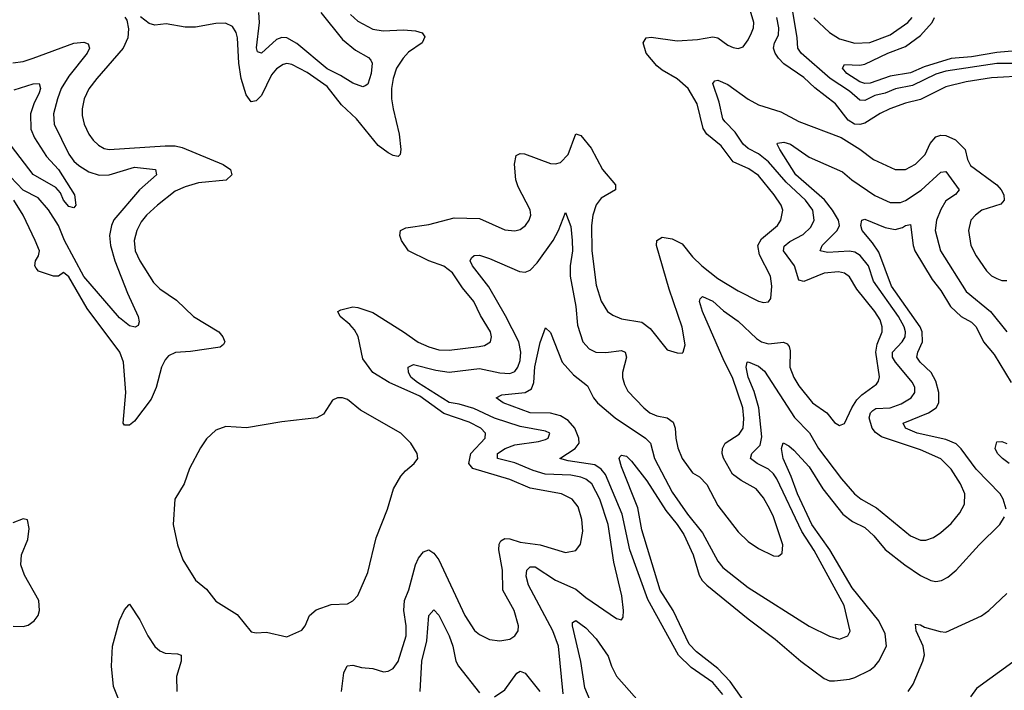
# Model space of a CAD drawing. Header units: inches. Extents: x 1843162 to 1959474, y 907081 to 1016326.
# Tile 403 of 656: x 1903517 to 1907400, y 953815 to 956462. Entities that reach past the tile are written whole.
import ezdxf

# ---------------------------------------------------------------- set-up
doc = ezdxf.new("R2010")
doc.units = ezdxf.units.IN
doc.header["$MEASUREMENT"] = 0
doc.layers.add('B9905', color=7, linetype='Continuous')

msp = doc.modelspace()

# ---------------------------------------------------------------- linework, layer by layer
at = {"layer": 'B9905', "color": 5}
for points, elevation in [([(1904785.4, 953810), (1904795.8, 953884.2), (1904807.7, 953912.3), (1904830, 953914.3), (1904865.2, 953905.2), (1904910, 953900.7), (1904951.4, 953888.6), (1904970, 953890.2), (1904990, 953902), (1905010, 953928.5), (1905041, 954030), (1905041.2, 954070), (1905031.8, 954130), (1905034, 954170), (1905051.4, 954211.4), (1905078.3, 954310), (1905090, 954336.1), (1905110, 954361.5), (1905130, 954369), (1905150, 954356.5), (1905170, 954330.3), (1905272.6, 954110), (1905310, 954051.6), (1905330, 954035.6), (1905370, 954016), (1905410, 954010.3), (1905450, 954017.6), (1905469.4, 954030), (1905482.4, 954050), (1905484.4, 954070), (1905467, 954130), (1905422.1, 954210), (1905420.9, 954290), (1905406.7, 954370), (1905408.2, 954391.8), (1905415, 954405), (1905430, 954414.3), (1905450, 954412.4), (1905490, 954400.1), (1905570, 954389), (1905670, 954359.7), (1905710, 954367.6), (1905728.1, 954391.9), (1905737.3, 954442.7), (1905734.2, 954490), (1905718.7, 954538.7), (1905695.3, 954570), (1905654, 954590), (1905530, 954612.8), (1905450, 954646.9), (1905303.9, 954690), (1905288.7, 954710), (1905296, 954750), (1905352.6, 954810), (1905353.4, 954830), (1905335.2, 954850), (1905290, 954873.7), (1905190, 954908.1), (1905095.4, 954975.4), (1904973.5, 955030), (1904910, 955069.9), (1904870, 955123.6), (1904852, 955212), (1904837.8, 955237.8), (1904819.2, 955259.2), (1904780.4, 955290), (1904771.3, 955310), (1904783.7, 955316.3), (1904830, 955328.8), (1904850, 955326.4), (1904910, 955305.9), (1905030.5, 955230.5), (1905088.5, 955188.5), (1905130.1, 955170.1), (1905170, 955159.4), (1905210, 955157.4), (1905328.3, 955171.7), (1905350, 955175.5), (1905373.1, 955190), (1905377.3, 955210), (1905373.3, 955230), (1905334.5, 955294.5), (1905308.5, 955350), (1905263.7, 955403.7), (1905223.2, 955463.2), (1905190, 955488.8), (1905129.8, 955510), (1905050, 955549.3), (1905022.9, 955590), (1905016.1, 955610), (1905018.7, 955630), (1905040, 955640), (1905130, 955653.2), (1905230, 955679.5), (1905330, 955677), (1905430, 955632.9), (1905470, 955628.2), (1905490, 955633.8), (1905511.9, 955650), (1905526.4, 955670), (1905532.8, 955690), (1905530, 955711.2), (1905482.7, 955802.7), (1905473.4, 955830), (1905468.3, 955891.7), (1905474.2, 955925.8), (1905490, 955934.3), (1905508.1, 955931.9), (1905610, 955894.6), (1905630, 955892.6), (1905650, 955898.4), (1905680.3, 955930), (1905710, 956011.4), (1905730, 956004.2), (1905770, 955954.7), (1905815.1, 955870), (1905866, 955810), (1905866.3, 955790), (1905810, 955757), (1905790, 955731), (1905777.4, 955690), (1905771.9, 955650), (1905772.7, 955550), (1905790, 955414), (1905810.7, 955350.7), (1905835.6, 955310), (1905855.9, 955295.9), (1905890, 955281.5), (1905970, 955267.5), (1906003, 955243), (1906070, 955159.1), (1906110, 955146.8), (1906130, 955146), (1906134, 955150), (1906141.2, 955178.8), (1906130, 955249), (1906078.2, 955398.2), (1906028.5, 955570), (1906029.3, 955590.7), (1906050, 955603.8), (1906090, 955596.8), (1906130, 955577.6), (1906170, 955526.4), (1906207.2, 955490), (1906270, 955440.8), (1906350, 955391.1), (1906430, 955350.3), (1906450, 955346.3), (1906470, 955348.4), (1906478.9, 955361.1), (1906483.5, 955410), (1906478, 955450), (1906434.2, 955534.2), (1906428, 955570), (1906442.9, 955597.1), (1906505.6, 955650), (1906518.8, 955670), (1906525.9, 955710), (1906519.5, 955730), (1906492.7, 955770), (1906430, 955846.5), (1906392.8, 955872.8), (1906330, 955901.3), (1906283.9, 955963.9), (1906227, 956010), (1906211.7, 956031.7), (1906189.3, 956130), (1906153.1, 956190), (1906110, 956228.2), (1906050, 956262.8), (1906030, 956279.9), (1905987.3, 956330), (1905975.3, 956370), (1905987.3, 956390), (1906007.1, 956392.9), (1906110, 956378.2), (1906190, 956383.3), (1906250, 956394.2), (1906270.1, 956390.1), (1906310, 956360.8), (1906330, 956351.5), (1906350, 956347.7), (1906370, 956354), (1906390, 956382.4), (1906402.3, 956410), (1906410.5, 956430), (1906411.9, 956450), (1906390, 956525.6)], 580), ([(1904822, 956482), (1904850, 956455.8), (1904910, 956424.6), (1904950, 956418.3), (1905030, 956422.1), (1905078.2, 956418.2), (1905104, 956410), (1905114.1, 956394.1), (1905104.4, 956370), (1905050, 956334), (1905029.1, 956310), (1905003, 956270), (1904989.7, 956230), (1904982.9, 956190), (1904983.8, 956150), (1904989.3, 956110), (1905013.8, 956010), (1905020.2, 955950), (1905017.7, 955930), (1905010, 955921.7), (1904990, 955925.4), (1904970, 955936.1), (1904930, 955965.4), (1904845.1, 956070), (1904785.8, 956125.8), (1904730, 956198.3), (1904650, 956252.9), (1904590, 956285.2), (1904570, 956288.5), (1904555.4, 956284.6), (1904530, 956267.6), (1904510, 956243.7), (1904470, 956162.6), (1904450, 956141.4), (1904430, 956138), (1904410, 956165.1), (1904390.2, 956230.2), (1904380.5, 956290), (1904375.4, 956390), (1904370, 956411.2), (1904355.5, 956435.5), (1904328.5, 956448.5), (1904290, 956446.7), (1904210, 956432.7), (1904170, 956431.8), (1904094.3, 956445.7), (1904050, 956440.5), (1904026.9, 956446.9), (1903993.6, 956473.6)], 580), ([(1904704.2, 956490), (1904790, 956383.2), (1904841.8, 956341.8), (1904892.8, 956312.8), (1904901.4, 956301.4), (1904906.5, 956290), (1904902.9, 956250), (1904890, 956207.3), (1904879.4, 956200.6), (1904870, 956196.9), (1904830, 956211.7), (1904782.1, 956242.1), (1904730, 956267.8), (1904610, 956368.2), (1904570, 956389.9), (1904550, 956391.2), (1904530, 956383.7), (1904470, 956329), (1904454.9, 956334.9), (1904450.7, 956350.7), (1904462.9, 956450), (1904459.9, 956490)], 560), ([(1907430, 956288.2), (1907370, 956289.2), (1907170, 956258.6), (1907130, 956246.6), (1907037.7, 956202.3), (1906970.6, 956189.4), (1906930, 956172.1), (1906890, 956162.6), (1906850, 956143), (1906830, 956143.7), (1906790, 956179.8), (1906712.8, 956230), (1906598.4, 956330), (1906585.9, 956350), (1906583.6, 956390), (1906566, 956494)], 540), ([(1903932, 956472), (1903939.3, 956459.3), (1903945.4, 956425.4), (1903943.5, 956390), (1903925.3, 956350), (1903820.5, 956230), (1903790, 956188.6), (1903770.8, 956150), (1903762.7, 956110), (1903763.4, 956083.4), (1903771.4, 956050), (1903789.6, 956009.6), (1903805.9, 955985.9), (1903827.1, 955967.1), (1903850, 955954), (1903869.6, 955949.6), (1904090, 955964.1), (1904130, 955963.3), (1904157.1, 955957.1), (1904319.6, 955890), (1904348.2, 955870), (1904353.8, 955850), (1904331, 955829), (1904222.2, 955817.8), (1904170, 955802.6), (1904130, 955784.7), (1904059.8, 955730), (1904017, 955690), (1903996.1, 955663.9), (1903978.7, 955630), (1903968.4, 955590), (1903971.7, 955550), (1903990.6, 955510), (1904044.9, 955424.9), (1904070, 955399), (1904135.3, 955355.3), (1904202.6, 955290), (1904301.8, 955230), (1904317.8, 955210), (1904326, 955190), (1904320.7, 955179.3), (1904306.8, 955170), (1904190, 955152.5), (1904131, 955149), (1904104.3, 955135.7), (1904090, 955118.8), (1904076.3, 955090), (1904054.5, 955010), (1904035.6, 954964.4), (1903970, 954876.9), (1903950, 954861), (1903930, 954861.6), (1903925.3, 954870), (1903935.2, 954990), (1903925.7, 955110), (1903911.6, 955150), (1903782.4, 955322.4), (1903710, 955447.3), (1903690, 955463.6), (1903670.2, 955449.8), (1903650, 955449.9), (1903590.8, 955470), (1903581.2, 955481.2), (1903576.6, 955490), (1903579, 955510), (1903591, 955530), (1903594.4, 955550), (1903578.4, 955590), (1903530.8, 955690), (1903493.7, 955750)], 580), ([(1907490, 956240.8), (1907350, 956232.5), (1907250, 956217), (1907170, 956197.4), (1907070, 956146.7), (1907010, 956131.9), (1906947.9, 956110), (1906910, 956091.9), (1906850, 956053.2), (1906830, 956047.6), (1906809.2, 956049.2), (1906784.6, 956064.6), (1906733.8, 956130), (1906653.1, 956193.1), (1906610, 956233.6), (1906530, 956286.9), (1906509.9, 956309.9), (1906496.1, 956330), (1906489.4, 956350), (1906493.2, 956370), (1906510, 956400.3), (1906511.4, 956430), (1906502.5, 956470)], 560), ([(1906648.9, 956468.9), (1906710, 956411.6), (1906750, 956385.6), (1906810, 956368.8), (1906870, 956371.3), (1906950, 956402.5), (1907019.6, 956450), (1907036.9, 956470)], 540), ([(1907490, 956342.8), (1907370, 956332.8), (1907270, 956315.3), (1907190, 956308.2), (1907083.8, 956276.2), (1907030, 956252.6), (1906950, 956239), (1906870.9, 956210.9), (1906850, 956209.9), (1906830, 956216.2), (1906778.3, 956250), (1906761.4, 956270), (1906770, 956284.9), (1906830, 956281.9), (1906850, 956286.3), (1906941, 956330), (1907010, 956356.5), (1907070, 956399.7), (1907115.3, 956450), (1907124.2, 956470)], 520), ([(1903490, 956290.9), (1903530, 956297.4), (1903570, 956310.1), (1903730, 956369.1), (1903770, 956373.4), (1903787.1, 956367.1), (1903792.6, 956350), (1903783.5, 956330), (1903710, 956239.5), (1903681, 956190), (1903665.4, 956150), (1903650.1, 956090), (1903653.2, 956050), (1903710, 955931), (1903730, 955903.6), (1903750, 955886), (1903790, 955861.7), (1903830, 955848.1), (1903870, 955850.1), (1903970, 955879.2), (1904053, 955870), (1904056.1, 955850), (1903989.4, 955790.6), (1903887.6, 955672.4), (1903878.4, 955650), (1903871.1, 955610), (1903875.4, 955570), (1903891.9, 955510), (1903941.9, 955381.9), (1903984.2, 955290), (1903988, 955270), (1903984.5, 955255.5), (1903972.3, 955247.7), (1903950, 955253.3), (1903910, 955284.6), (1903770, 955447.7), (1903694.1, 955590), (1903669.4, 955649.4), (1903630, 955711.8), (1903590, 955758.4), (1903530, 955789.1), (1903481.1, 955841.1)], 560), ([(1903495.6, 956184.4), (1903570, 956208.5), (1903594, 956210), (1903598.3, 956190), (1903593.6, 956173.6), (1903571.9, 956130), (1903559.1, 956090), (1903560.4, 956030), (1903575.6, 955995.6), (1903621.9, 955921.9), (1903670.1, 955870), (1903732.9, 955770), (1903738.7, 955730), (1903730, 955719.6), (1903710, 955723.9), (1903690, 955749.8), (1903678, 955778), (1903659.5, 955799.5), (1903570, 955850.3), (1903450, 956007.7)], 540), ([(1905660.8, 953800.8), (1905641.5, 953990), (1905619.2, 954050), (1905523.6, 954230), (1905514.5, 954265.5), (1905516.5, 954290), (1905530, 954303), (1905550, 954302.2), (1905629.8, 954249.8), (1905710, 954213.9), (1905750, 954181.1), (1905870, 954098.7), (1905890, 954094), (1905896.4, 954103.6), (1905898.7, 954130), (1905891.4, 954188.6), (1905860.4, 954320.4), (1905837.9, 954470), (1905805.4, 954570), (1905773, 954630), (1905750, 954649), (1905730, 954656.7), (1905690, 954664.5), (1905588.8, 954668.8), (1905542.4, 954682.4), (1905470, 954712.6), (1905401.6, 954730), (1905401.4, 954750), (1905431.9, 954770), (1905470, 954783.8), (1905563.3, 954796.7), (1905590, 954804.6), (1905601.3, 954810), (1905607.6, 954830), (1905590, 954838), (1905490, 954855.8), (1905389.8, 954889.8), (1905307.5, 954927.5), (1905250, 954944.8), (1905210, 954951.6), (1905086.2, 955030), (1905061.1, 955050), (1905049.9, 955070), (1905048.9, 955091.1), (1905070, 955101.5), (1905158.6, 955078.6), (1905210, 955070.5), (1905330, 955085.5), (1905410, 955067.8), (1905450, 955065.4), (1905470, 955073.7), (1905481.4, 955090), (1905490, 955117.1), (1905493, 955150), (1905485.8, 955190), (1905433.1, 955293.1), (1905367.2, 955407.2), (1905302.4, 955490), (1905294, 955510), (1905298.2, 955521.8), (1905309.2, 955530.8), (1905330, 955532.1), (1905370, 955519.4), (1905487.5, 955467.5), (1905510, 955465.9), (1905530, 955472.7), (1905558.3, 955501.7), (1905620.6, 955590), (1905642.4, 955630), (1905670, 955700.7), (1905690, 955646), (1905696.1, 955590), (1905697, 955550), (1905687.4, 955490), (1905687.9, 955450), (1905710.5, 955330), (1905716.3, 955256.3), (1905737.8, 955190), (1905762.2, 955162.2), (1905789.6, 955149.6), (1905828.5, 955148.5), (1905890, 955155.9), (1905905.3, 955150), (1905909.4, 955130), (1905893.9, 955070), (1905894.2, 955050), (1905901.6, 955021.6), (1905915.5, 954995.5), (1905977.8, 954930), (1906002.4, 954910), (1906030, 954898.3), (1906070.1, 954890.1), (1906093.8, 954873.8), (1906102.3, 954850), (1906104.4, 954810), (1906112.3, 954772.3), (1906130.1, 954730.1), (1906170, 954674), (1906197.3, 954657.3), (1906227.2, 954627.2), (1906270, 954544.6), (1906350, 954440.9), (1906390, 954402.7), (1906430, 954375.2), (1906490, 954346.3), (1906510, 954344.9), (1906523.6, 954356.4), (1906526.6, 954390), (1906490, 954499.6), (1906475.6, 954530), (1906450, 954574.5), (1906420.9, 954610), (1906362.8, 954642.8), (1906328.5, 954668.5), (1906292, 954732), (1906287.4, 954750), (1906288.6, 954770), (1906298.5, 954790), (1906354, 954826), (1906370.3, 954849.7), (1906372.4, 954887.6), (1906368.2, 954930), (1906327.6, 955050), (1906294.8, 955114.8), (1906209.5, 955310), (1906198, 955350), (1906200.4, 955359.6), (1906210, 955368.9), (1906250, 955351.2), (1906292.8, 955312.8), (1906350, 955272.1), (1906423, 955203), (1906442.2, 955190), (1906470, 955182.1), (1906529.5, 955189.5), (1906543.2, 955183.2), (1906552, 955172), (1906555, 955155), (1906554.3, 955090), (1906570.1, 955050.1), (1906590, 955017.1), (1906643.5, 954950), (1906700.7, 954910), (1906730, 954871.8), (1906750, 954860.3), (1906770, 954868.4), (1906799, 954930), (1906819, 954961), (1906838.6, 954981.4), (1906896, 955024), (1906904.1, 955035.9), (1906907.8, 955052.2), (1906892.9, 955150), (1906898.1, 955181.9), (1906918, 955230), (1906918.3, 955250), (1906910, 955277.6), (1906890, 955309.8), (1906818.9, 955398.9), (1906790, 955447.3), (1906770, 955460.8), (1906746.2, 955466.2), (1906690, 955461.9), (1906610, 955428.5), (1906590, 955433.3), (1906573.1, 955490), (1906529.3, 955550), (1906532.4, 955567.6), (1906553.7, 955586.3), (1906606.2, 955613.8), (1906637.3, 955642.7), (1906650.4, 955670), (1906644.4, 955710), (1906616.4, 955750), (1906540, 955820), (1906470, 955900.5), (1906430, 955932.8), (1906390, 955953.7), (1906370, 955969.9), (1906338.2, 956018.2), (1906298.8, 956058.8), (1906290, 956071), (1906275.8, 956135.8), (1906249.8, 956210), (1906258.9, 956221.1), (1906270, 956223.6), (1906310, 956206.2), (1906390, 956148.1), (1906430, 956126.1), (1906518.3, 956098.3), (1906590, 956059.8), (1906756.3, 955996.3), (1906830, 955951.3), (1906884.6, 955910), (1906970, 955870.2), (1907010, 955871.1), (1907050, 955891.9), (1907088.2, 955930), (1907107.3, 955972.7), (1907130, 955999.8), (1907150, 956005.8), (1907170, 956004.6), (1907207.7, 955987.7), (1907245.4, 955950), (1907254.2, 955910), (1907266.1, 955886.1), (1907370.1, 955810.1), (1907387.5, 955790), (1907397.6, 955770), (1907399.3, 955750), (1907386.6, 955733.4), (1907311.8, 955710), (1907286.9, 955690), (1907268.3, 955670), (1907258.2, 955630), (1907268.6, 955570), (1907289.4, 955530), (1907330, 955470.2), (1907350, 955451.3), (1907370, 955440.2), (1907390, 955433), (1907410, 955432.9)], 560), ([(1906290, 953798.1), (1906250, 953846), (1906165.2, 953905.2), (1906114.5, 953954.5), (1905993.9, 954173.9), (1905923.6, 954370), (1905892.6, 954510), (1905827.5, 954667.5), (1905810, 954688.2), (1905784.6, 954704.6), (1905680.3, 954720.3), (1905647.3, 954730), (1905707.3, 954770), (1905722.8, 954790), (1905722.2, 954810), (1905706.1, 954850), (1905679.9, 954879.9), (1905650, 954898.7), (1905610, 954908.9), (1905530, 954910.3), (1905424, 954950), (1905396.2, 954970), (1905418.2, 954981.8), (1905509.9, 954990.1), (1905535.4, 955004.6), (1905544.7, 955030), (1905548.8, 955091.2), (1905570, 955187.3), (1905590, 955246), (1905610, 955227.3), (1905656.3, 955110), (1905700.7, 955060.7), (1905756.3, 955016.3), (1905779.5, 954970), (1905795, 954950), (1905865.6, 954890), (1905985, 954810), (1906004.3, 954790), (1906020.8, 954730), (1906090, 954597.6), (1906150, 954510.1), (1906210, 954436.5), (1906270, 954324.7), (1906290, 954299.8), (1906390, 954221.1), (1906630, 954068.5), (1906710, 954028.3), (1906750, 954017.3), (1906782.9, 954030), (1906791.5, 954048.5), (1906769, 954150), (1906650, 954367.3), (1906601.4, 954441.4), (1906503, 954650), (1906490, 954669.9), (1906470, 954688.5), (1906425.8, 954710), (1906398.6, 954730), (1906403.7, 954750), (1906437.2, 954782.8), (1906444.1, 954815.9), (1906431.8, 954930), (1906414, 954994), (1906389.5, 955050.5), (1906382.4, 955090), (1906386, 955110), (1906390, 955111.9), (1906430, 955093.9), (1906454.4, 955074.4), (1906572.4, 954892.4), (1906631.5, 954831.5), (1906667.6, 954770), (1906757.6, 954650), (1906809.4, 954590), (1906835.2, 954570), (1906895.9, 954535.9), (1907030, 954424.3), (1907070, 954408.4), (1907090, 954408.2), (1907121.1, 954418.9), (1907150, 954438.6), (1907190, 954473.8), (1907224.8, 954515.2), (1907243.1, 954550), (1907244.5, 954590), (1907227.6, 954630), (1907190, 954687.8), (1907150, 954728.5), (1907070, 954764.7), (1906915.7, 954815.7), (1906892.2, 954832.2), (1906878.5, 954850), (1906867.5, 954890), (1906872.1, 954910), (1906881.1, 954918.9), (1906893.1, 954926.9), (1906950, 954930.5), (1906993.7, 954946.3), (1907033.2, 954970), (1907047, 954990), (1907047.2, 955010), (1907037.4, 955030), (1906970.3, 955110), (1906959.6, 955130), (1906958.9, 955150), (1906997.7, 955190), (1907008.6, 955210), (1907010.3, 955230), (1907005.3, 955250), (1906982.5, 955290), (1906884, 955430), (1906864.3, 955490), (1906831.4, 955531.4), (1906810, 955544.1), (1906790, 955548.8), (1906703.1, 955543.1), (1906674.3, 955550), (1906682.1, 955570), (1906741.3, 955630), (1906749.5, 955650), (1906745.8, 955670), (1906722.8, 955710), (1906691.1, 955751.1), (1906577.3, 955850), (1906514.8, 955950), (1906503.9, 955970), (1906505.3, 955974.7), (1906530, 955978.1), (1906556.5, 955970), (1906630, 955919.5), (1906761.8, 955861.8), (1906798.6, 955830), (1906890, 955767.3), (1906950, 955740.7), (1906990, 955740.9), (1907010, 955748.7), (1907071.6, 955788.4), (1907150, 955860.5), (1907170, 955863.2), (1907222.6, 955790), (1907207.8, 955772.2), (1907170, 955746.4), (1907150, 955713.2), (1907133, 955670), (1907127.6, 955630), (1907147.8, 955550), (1907250, 955389.5), (1907345.9, 955310), (1907410, 955229.3)], 540), ([(1907407, 954530), (1907395.8, 954570), (1907383.4, 954590), (1907288.5, 954688.5), (1907230, 954768.3), (1907210, 954788), (1907170, 954804.7), (1907056.2, 954830), (1907010.7, 954850), (1907000.8, 954870), (1907100.7, 954910), (1907131.3, 954930), (1907142.4, 954950), (1907142.3, 954990), (1907130, 955035.3), (1907112, 955070), (1907068.1, 955110), (1907055.2, 955130), (1907059.4, 955150), (1907078, 955190), (1907075.6, 955230), (1907068.5, 955250), (1906955.2, 955410), (1906904.8, 955544.8), (1906880.8, 955580.8), (1906838.9, 955630), (1906834, 955650), (1906838, 955670), (1906850, 955674.2), (1906930, 955642.1), (1906970, 955634.2), (1906998.2, 955641.8), (1907010.2, 955650.2), (1907030, 955653.4), (1907040.3, 955570), (1907047.1, 955550), (1907116.1, 955436.1), (1907150, 955393.7), (1907188.2, 955330), (1907230, 955290.1), (1907270, 955267.8), (1907288.6, 955250), (1907318, 955190), (1907360.4, 955140.4), (1907426.4, 955030)], 520), ([(1906416.9, 953710), (1906319.3, 953850), (1906270, 953901.5), (1906186.5, 953966.5), (1906157.2, 953997.2), (1906094.5, 954130), (1906043, 954210), (1905970, 954448), (1905954.8, 954534.8), (1905890, 954697), (1905881.3, 954730), (1905883.5, 954736.5), (1905890, 954743), (1905910, 954738.7), (1905930, 954718.9), (1905990, 954641.8), (1906064.5, 954524.5), (1906110, 954470.1), (1906135.7, 954430), (1906172.9, 954350), (1906196.6, 954270), (1906208.6, 954248.6), (1906227.4, 954230), (1906390, 954096.8), (1906496.6, 954016.6), (1906598, 953930), (1906690, 953861.4), (1906710, 953852.6), (1906730, 953852.7), (1906790, 953859.4), (1906810, 953866.3), (1906870, 953895.1), (1906890, 953910.2), (1906904.9, 953930), (1906934.9, 953990), (1906930, 954038.3), (1906904.8, 954090), (1906799.6, 954219.6), (1906712.2, 954370), (1906641.3, 954470), (1906584, 954590), (1906559.5, 954659.5), (1906527.9, 954730), (1906521.5, 954770), (1906527.9, 954792.1), (1906550, 954780.7), (1906570, 954763.5), (1906630, 954697), (1906684.2, 954610), (1906762.7, 954510), (1906801.5, 954481.5), (1906850, 954458.4), (1906885, 954425), (1906930, 954370.7), (1907007.3, 954310), (1907070, 954268), (1907110, 954248.4), (1907130, 954245), (1907151.9, 954248.1), (1907177.7, 954262.3), (1907209.8, 954290), (1907300.7, 954390), (1907382.9, 954470), (1907400.5, 954499.5)], 520), ([(1907419.6, 954710), (1907392.9, 954730), (1907373.3, 954750), (1907363.9, 954770), (1907370, 954795.5), (1907390, 954797), (1907410, 954789.1)], 480), ([(1903491, 954069), (1903530, 954067.4), (1903550, 954072.2), (1903573.6, 954090), (1903589.6, 954110), (1903595.4, 954130), (1903592.3, 954170), (1903536.4, 954270), (1903521, 954310), (1903524.4, 954350), (1903548.8, 954410), (1903554.4, 954454.4), (1903547.8, 954487.8), (1903530, 954492.4), (1903490, 954476.8)], 620), ([(1907020.7, 953810), (1907040, 953840), (1907078.4, 953930), (1907084.7, 953955.3), (1907080.1, 953990), (1907052, 954050), (1907050, 954076.4), (1907070, 954073.6), (1907084.9, 954064.9), (1907147.2, 954047.2), (1907170, 954045.3), (1907310.4, 954109.6), (1907338.8, 954130), (1907410, 954197)], 480), ([(1903921.7, 953741.7), (1903886.1, 953830), (1903879.4, 953910), (1903882.4, 953990), (1903910, 954090.2), (1903930, 954132.7), (1903947.6, 954152.4), (1903950, 954154.9), (1903990, 954093.4), (1904021.5, 954030), (1904050, 953987.9), (1904070, 953970.8), (1904090, 953962.5), (1904139.5, 953959.5), (1904153.8, 953953.8), (1904153.6, 953930), (1904135.4, 953870), (1904136.4, 953810)], 580), ([(1905096, 953810), (1905102.7, 953930), (1905121.9, 954010), (1905130, 954110.7), (1905150, 954133.1), (1905170, 954111.6), (1905210.5, 954030), (1905225.1, 953990), (1905237.2, 953930), (1905247, 953910), (1905330, 953805.8)], 560), ([(1905819.3, 953650), (1905745.6, 953825.6), (1905730, 953929.6), (1905696.5, 954070), (1905697, 954083), (1905710, 954090.2), (1905750, 954062.1), (1905790, 954018.9), (1905837.6, 953950), (1905850.6, 953910), (1905870, 953871), (1905970, 953758)], 540), ([(1907433.9, 953926.1), (1907290, 953822.3), (1907266.1, 953790)], 480), ([(1905390, 953789.3), (1905430, 953817.7), (1905477, 953883), (1905490, 953891.3), (1905510, 953883.5), (1905568.1, 953810)], 560)]:
    msp.add_lwpolyline(points, dxfattribs=dict(at, elevation=elevation))
at = {"layer": 'B9905', "color": 5, "elevation": 620}
msp.add_lwpolyline([(1904790, 954969.6), (1904770, 954969.6), (1904750, 954960.9), (1904714.5, 954905.5), (1904689, 954891), (1904550, 954875), (1904411, 954851), (1904330, 954856.9), (1904290, 954841.6), (1904252.9, 954807.1), (1904230, 954772.7), (1904186.3, 954690), (1904165.7, 954630), (1904129.1, 954570), (1904121.8, 954470), (1904139.7, 954390), (1904160.2, 954330), (1904210.1, 954250.1), (1904254, 954214), (1904290, 954167), (1904374.9, 954114.9), (1904430, 954046.5), (1904450, 954042.2), (1904490, 954044.6), (1904570, 954026.5), (1904630, 954053.1), (1904642.4, 954070), (1904660.3, 954110), (1904686.7, 954133.3), (1904745.5, 954154.5), (1904810, 954156.9), (1904830, 954168.1), (1904850, 954189), (1904890, 954280.3), (1904922.6, 954417.4), (1904967, 954530), (1904990.9, 954610), (1905019.8, 954660.2), (1905038.2, 954681.8), (1905072.7, 954710), (1905086.6, 954730), (1905084.5, 954750), (1905059.1, 954790), (1905020.5, 954830), (1904861.3, 954921.3), (1904810, 954963)], close=True, dxfattribs=at)

doc.saveas('drawing.dxf')
